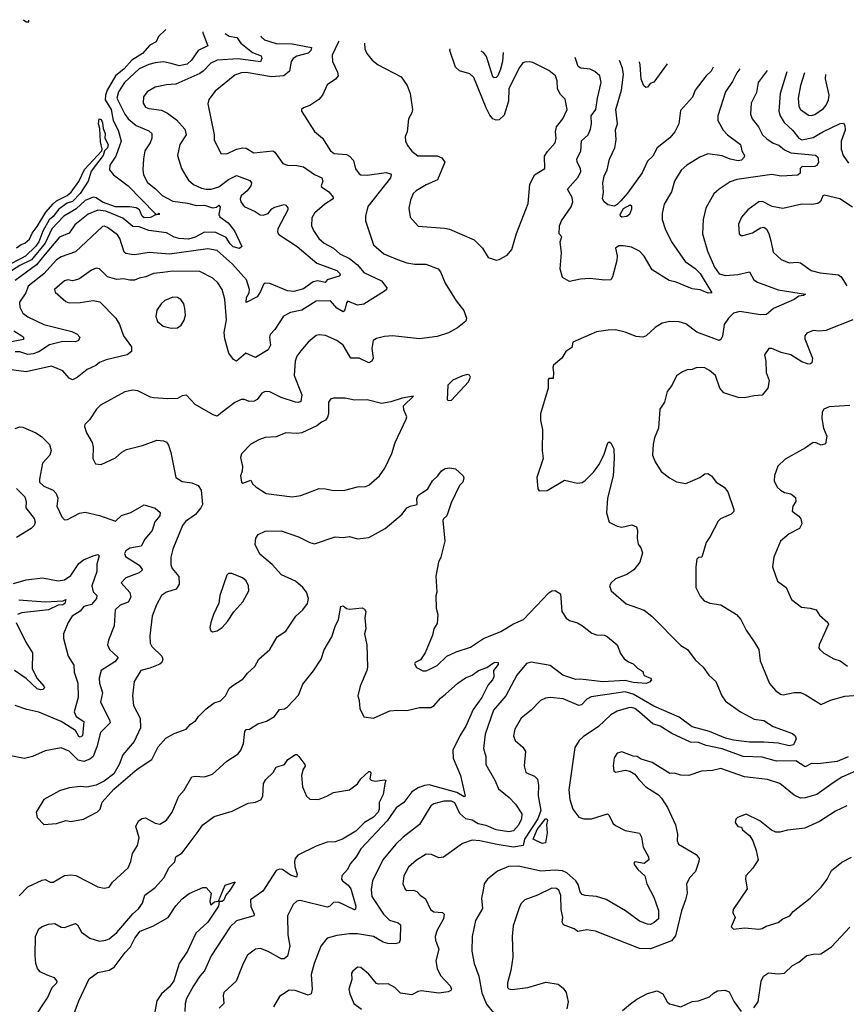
# Model space of a CAD drawing. Extents: x 1245432 to 1420865, y 606325 to 671314.
# Tile 285 of 382: x 1363634 to 1368823, y 657029 to 663208. Entities that reach past the tile are written whole.
import ezdxf

# ---------------------------------------------------------------- set-up
doc = ezdxf.new("R2010")
doc.units = 0

msp = doc.modelspace()

# ---------------------------------------------------------------- linework, layer by layer
at = {"layer": '0CON20XD'}
for points in [[(1363658.7, 663208.2), (1363675, 663194.2), (1363692.5, 663195), (1363692.8, 663205.9)], [(1364551.2, 663147), (1364550, 663145), (1364506.4, 663103.6), (1364490.4, 663069.6), (1364452, 663048), (1364404.7, 662995), (1364339.3, 662955), (1364291, 662899), (1364236.8, 662855), (1364184, 662765), (1364172.6, 662735), (1364171.2, 662705), (1364208.5, 662645), (1364221.6, 662575), (1364251.5, 662515), (1364271.4, 662445), (1364237.6, 662352.4), (1364199.7, 662295), (1364197.1, 662265), (1364223.6, 662235), (1364315.9, 662165.9), (1364485, 661992.5), (1364495, 661986.7), (1364510, 661995), (1364510, 661985), (1364487.1, 661982.9), (1364455, 661966.3), (1364415, 661965.5), (1364402.8, 661975), (1364385.9, 662015), (1364365, 662026.6), (1364324.1, 662034.1), (1364235, 662034.4), (1364155, 662063.8), (1364115, 662090.2), (1364096, 662094), (1364045, 662073), (1363989.7, 662020.3), (1363951.8, 661998.2), (1363911.9, 661975), (1363836.8, 661895), (1363794.5, 661805), (1363708.3, 661701.7), (1363636.3, 661665), (1363506.2, 661585)], [(1364783.5, 663131.1), (1364784.7, 663125), (1364815.7, 663045), (1364754.2, 663015.8), (1364713.1, 662955), (1364685, 662929.5), (1364635, 662919), (1364585, 662933.7), (1364536.9, 662943.1), (1364485, 662936.6), (1364445, 662927.3), (1364385, 662900), (1364293.1, 662815), (1364255.3, 662755), (1364244.6, 662715), (1364294.8, 662614.8), (1364315.7, 662585.7), (1364365.6, 662545), (1364445, 662510.4), (1364463.8, 662493.8), (1364463.8, 662465), (1364452.7, 662435), (1364420.5, 662385), (1364412.1, 662335), (1364407.3, 662265), (1364411.2, 662235), (1364437.3, 662187.3), (1364487.7, 662147.7), (1364528.5, 662105), (1364595, 662068.4), (1364686.9, 662056.9), (1364745, 662042.1), (1364795, 662044.9), (1364845, 662028.2), (1364868.9, 662031.1), (1364885, 662044.3), (1364891.8, 662031.8), (1364885.3, 661985), (1364890.5, 661970.5), (1364943.1, 661933.1), (1364983.5, 661883.5), (1365028, 661785), (1365015, 661772.9), (1364975, 661783.5), (1364955, 661802.5), (1364931.1, 661841.1), (1364865, 661873), (1364795, 661874.3), (1364736.7, 661843.3), (1364695, 661831), (1364635.5, 661835.5), (1364605, 661843.8), (1364555, 661870.3), (1364445, 661886), (1364385, 661908.8), (1364345, 661910.4), (1364282.8, 661962.8), (1364175, 662006.2), (1364125, 662013.2), (1364065, 661988), (1363980.1, 661919.9), (1363945, 661868.9), (1363885, 661842.7), (1363795, 661737.5), (1363739.7, 661670.3), (1363605, 661570.7)], [(1364925, 663121.4), (1364950, 663105), (1364996.4, 663096.4), (1365021.5, 663061.5), (1365095, 663003.2), (1365150.7, 662980.7), (1365153.6, 662965), (1365145.8, 662944.2), (1365005, 662962.1), (1364875, 662953.4), (1364835, 662934.5), (1364787.1, 662885), (1364765, 662870.9), (1364615, 662803.2), (1364555, 662799.1), (1364485, 662784.5), (1364434, 662755), (1364410.6, 662725), (1364410, 662685), (1364425, 662659.4), (1364445, 662650.5), (1364525, 662640), (1364562.2, 662622.2), (1364618.9, 662578.9), (1364671.5, 662521.5), (1364678.5, 662485), (1364639.5, 662425), (1364625.8, 662355), (1364650.6, 662275), (1364679.4, 662225), (1364695, 662200.8), (1364726, 662175), (1364775, 662150.4), (1364805, 662143.9), (1364835.5, 662145.5), (1364885, 662159.6), (1364945, 662206), (1364995, 662230), (1365079.8, 662199.8), (1365088.9, 662185), (1365085.6, 662165), (1365063.3, 662135), (1365025, 662102.9), (1365017.5, 662085), (1365022.2, 662065), (1365042.5, 662035), (1365113.3, 662005), (1365144.6, 661984.6), (1365161.7, 661981.7), (1365195, 661991.8), (1365218.1, 662021.9), (1365235, 662032.7), (1365295, 662047.5), (1365305, 662044), (1365317.8, 662027.8), (1365316.9, 662015), (1365254.6, 661895), (1365252.7, 661875), (1365260.5, 661860.5), (1365376.4, 661785), (1365500.1, 661680.1), (1365625, 661633.8), (1365644.1, 661615), (1365646.2, 661605), (1365639.1, 661599.1), (1365565, 661576.2), (1365550.9, 661559.1), (1365505, 661569.6), (1365476.1, 661563.9), (1365415, 661518.5), (1365355, 661501.5), (1365315, 661507.2), (1365205, 661552.5), (1365175.6, 661554.4), (1365163.8, 661546.2), (1365146.8, 661503.2), (1365125, 661470), (1365055, 661434.2), (1365058, 661465), (1365074.7, 661495), (1365077.5, 661515), (1365058.2, 661575), (1364970.9, 661675), (1364875, 661759.1), (1364815, 661769.6), (1364575, 661736.5), (1364446.6, 661746.6), (1364355, 661732.1), (1364335.5, 661734.5), (1364301.4, 661741.4), (1364289.9, 661749.9), (1364262.4, 661835), (1364248.2, 661858.2), (1364185, 661904.6), (1364165, 661912.1), (1364155, 661909.6), (1363985, 661750.7), (1363895, 661720), (1363865, 661700.3), (1363786.9, 661613.1), (1363688, 661535), (1363672.2, 661495), (1363634.1, 661435), (1363635.4, 661405), (1363655, 661365.6), (1363685, 661343.5), (1363785, 661296.2), (1363962.4, 661252.4), (1363995.8, 661235), (1364011.4, 661215), (1364004.4, 661195.6), (1363985, 661185.7), (1363905, 661188.2), (1363822.1, 661167.9), (1363755.5, 661124.5), (1363719.3, 661110.7), (1363685, 661107.7), (1363635, 661123.3), (1363605.7, 661124.3)], [(1365147.4, 663106.1), (1365150.8, 663100.8), (1365172, 663082), (1365245, 663059.6), (1365345, 663056.1), (1365465.8, 663034.2), (1365461.4, 663015), (1365445, 662997.8), (1365375, 662978.7), (1365351.4, 662965), (1365339.4, 662945), (1365327.1, 662885), (1365293.4, 662856.6), (1365215, 662849.7), (1365055, 662877.6), (1365025, 662873.9), (1364985, 662859.1), (1364860.8, 662759.2), (1364821.7, 662708.3), (1364815, 662680), (1364855.6, 662485), (1364855.7, 662455), (1364897.9, 662367.9), (1364935, 662365.6), (1364995, 662396.4), (1365035, 662404.5), (1365055, 662401.5), (1365105, 662372.1), (1365224.3, 662384.3), (1365236.4, 662376.4), (1365286.7, 662305), (1365315, 662295.7), (1365375, 662292.2), (1365415, 662285.6), (1365485, 662237.3), (1365530.8, 662215), (1365537.1, 662195), (1365526, 662165), (1365528.8, 662158.8), (1365575, 662127.2), (1365601.9, 662095), (1365602.9, 662085), (1365549.5, 662050.5), (1365485.4, 661995), (1365468.8, 661965), (1365466.7, 661915), (1365478.5, 661885), (1365511.8, 661835), (1365545.7, 661805), (1365604.6, 661774.6), (1365645, 661739.4), (1365705, 661710.4), (1365755, 661670.5), (1365795, 661621.1), (1365905, 661570), (1365938.9, 661525), (1365936.7, 661515), (1365923.6, 661505), (1365795, 661423.7), (1365755, 661416.3), (1365695, 661441.4), (1365685, 661432), (1365675, 661386.7), (1365665, 661375.7), (1365625, 661397.9), (1365584.6, 661444.6), (1365495, 661441.3), (1365405, 661386.2), (1365335, 661370), (1365291.3, 661348.7), (1365235, 661263.8), (1365207.3, 661232.7), (1365202.5, 661215), (1365208.5, 661165), (1365193.5, 661136.5), (1365115, 661089.1), (1365054, 661115), (1364995, 661066.2), (1364977.5, 661075), (1364947.1, 661115), (1364922.7, 661205), (1364918.5, 661245), (1364931.8, 661325), (1364922.5, 661455), (1364905.6, 661515), (1364877.4, 661557.4), (1364846, 661586), (1364765, 661628.2), (1364595, 661630), (1364532.4, 661622.4), (1364473.8, 661615), (1364425.8, 661594.2), (1364385, 661587.1), (1364355, 661574.6), (1364325, 661572.9), (1364285, 661581.9), (1364245, 661577.5), (1364185, 661594.2), (1364135, 661643.8), (1364115, 661648.8), (1364084.5, 661635.5), (1364005, 661579.2), (1363965, 661568.8), (1363935.7, 661575.7), (1363915, 661569.4), (1363852, 661515), (1363857.9, 661497.9), (1363925, 661440), (1363945, 661431.8), (1364015, 661432.5), (1364095, 661445.6), (1364138, 661438), (1364238.9, 661335), (1364260.6, 661295), (1364285, 661224.2), (1364335.5, 661155), (1364335.7, 661125), (1364310, 661105), (1364177, 661073), (1364135, 661056.7), (1364111.3, 661038.7), (1364057, 661013), (1363995, 660962.9), (1363965, 660948.5), (1363945, 660958.9), (1363905, 661005.5), (1363835, 661033.1), (1363675, 660997.8), (1363535, 661018.2)], [(1365637.7, 663072.5), (1365632.5, 663065), (1365596.4, 662985), (1365597.8, 662945), (1365629.7, 662879.7), (1365632.9, 662855), (1365615.8, 662835), (1365565, 662800), (1365534.2, 662735), (1365512.6, 662707.4), (1365455, 662670), (1365416.7, 662655), (1365402.5, 662645), (1365402.5, 662635), (1365485.7, 662505.7), (1365534.3, 662464.3), (1365585.8, 662385), (1365609.3, 662369.3), (1365685, 662361.5), (1365705, 662351.9), (1365729.2, 662325), (1365743.2, 662273.2), (1365765, 662240), (1365775, 662234.4), (1365815, 662232.5), (1365935, 662248.8), (1365961.7, 662241.7), (1365967.1, 662235), (1365962.5, 662215), (1365890, 662125), (1365820, 662035), (1365804.4, 661975.6), (1365805.6, 661945), (1365854.3, 661795), (1365919.8, 661739.8), (1366005, 661702.7), (1366065, 661682.2), (1366115, 661673.1), (1366184.2, 661674.2), (1366261.2, 661645), (1366275.5, 661625.5), (1366304.5, 661554.5), (1366373.3, 661443.3), (1366422.4, 661382.4), (1366438.8, 661335), (1366433.9, 661316.1), (1366382, 661275), (1366326.4, 661243.6), (1366255, 661220), (1366145, 661205.6), (1365975, 661223.3), (1365925, 661220.2), (1365875, 661208.1), (1365853.8, 661195), (1365844.7, 661145), (1365852.5, 661085), (1365843.8, 661065), (1365825, 661055.8), (1365765, 661084.5), (1365713.9, 661083.9), (1365665, 661165.6), (1365626, 661195), (1365555, 661226.7), (1365515, 661231.1), (1365495, 661225.6), (1365445.8, 661185), (1365399.5, 661130.5), (1365375, 661096), (1365364.5, 661065), (1365356.7, 660975), (1365405.5, 660855), (1365398.3, 660811.7), (1365385, 660805.7), (1365365, 660807.8), (1365275, 660837.2), (1365205, 660872.7), (1365175, 660874.4), (1365155, 660864.3), (1365125, 660825.7), (1365106, 660814), (1365075, 660811.9), (1365045, 660824), (1365025, 660824.2), (1364985, 660806.4), (1364905.5, 660745), (1364875, 660721.1), (1364848.5, 660728.5), (1364735, 660793.3), (1364681.7, 660851.7), (1364655, 660847.5), (1364625, 660830), (1364565, 660828), (1364474.1, 660835.9), (1364455, 660839.2), (1364375, 660878.6), (1364345, 660882.9), (1364295, 660872.9), (1364140.7, 660789.3), (1364116, 660765), (1364073, 660697), (1364042.9, 660667.1), (1364040.8, 660655), (1364054.3, 660615), (1364088.9, 660555), (1364095.6, 660525), (1364094.4, 660454.4), (1364110.8, 660420.8), (1364145, 660417.5), (1364235, 660458.6), (1364276, 660495), (1364305, 660510.6), (1364405, 660535.7), (1364495, 660570), (1364536.1, 660566.1), (1364555, 660557.5), (1364567.7, 660537.7), (1364582.1, 660492.1), (1364614, 660335), (1364655, 660310.6), (1364715, 660301.1), (1364755.4, 660285.4), (1364774.5, 660255), (1364781.1, 660165), (1364771.8, 660145), (1364737, 660103), (1364675, 660058.2), (1364656.7, 660035), (1364595.7, 659885), (1364583.1, 659835), (1364582.7, 659787.3), (1364591.9, 659765), (1364632.5, 659715), (1364635.6, 659665), (1364616.2, 659633.8), (1364556.2, 659615), (1364525.4, 659594.6), (1364493.7, 659536.3), (1364465.6, 659464.4), (1364451.2, 659341.2), (1364454.3, 659295), (1364464.4, 659275), (1364526.7, 659215), (1364533.1, 659195), (1364527.1, 659175), (1364515, 659162.9), (1364451, 659139), (1364395, 659124.2), (1364353.1, 659055), (1364342.2, 658965), (1364348.1, 658905), (1364390.6, 658825), (1364391.9, 658765), (1364352.1, 658677.9), (1364281.2, 658595), (1364259.2, 658535), (1364225, 658476.2), (1364165, 658430), (1364115, 658404.2), (1364055, 658391.4), (1364015, 658395.5), (1363945, 658387.1), (1363885, 658370), (1363786.2, 658315), (1363738.8, 658235), (1363745, 658202.5), (1363785, 658156.7), (1363865.9, 658164.1), (1363925, 658182.5), (1363955, 658177.5), (1364035, 658190.8), (1364122, 658238), (1364138.8, 658255), (1364152.7, 658297.3), (1364225, 658380), (1364371.2, 658505), (1364464.4, 658565.6), (1364504.5, 658645.5), (1364551.4, 658698.6), (1364605, 658728.6), (1364680, 658755), (1364704.3, 658785.7), (1364739.7, 658810.3), (1364756, 658835), (1364805.5, 658884.5), (1364855, 658921.2), (1364895, 658933.3), (1364925.8, 658964.2), (1364949.5, 659010.5), (1364965, 659026.7), (1365037.6, 659072.4), (1365065, 659107.5), (1365110.6, 659149.4), (1365134.5, 659195.5), (1365205, 659256.2), (1365250, 659335), (1365305, 659370), (1365368.8, 659465), (1365411.2, 659505), (1365442, 659545), (1365448.1, 659575), (1365435.6, 659615), (1365411.9, 659645), (1365365, 659684.5), (1365277.3, 659725), (1365218.4, 659788.4), (1365142.5, 659855), (1365112, 659915), (1365116.2, 659955), (1365131.7, 659978.3), (1365175, 659998.1), (1365275, 660001.5), (1365385, 659963.1), (1365455, 659926.9), (1365485, 659918.6), (1365615, 659962), (1365665, 659958.8), (1365705, 659966), (1365755, 659950.8), (1365825, 659959.2), (1365927.5, 660015), (1366034.4, 660105.6), (1366065.5, 660144.5), (1366085, 660156), (1366130, 660165), (1366127.5, 660205), (1366137.5, 660225), (1366195.7, 660264.3), (1366226.7, 660315), (1366260, 660345), (1366282.3, 660377.7), (1366305, 660392.5), (1366334.1, 660395.9), (1366369.5, 660389.5), (1366417.5, 660345), (1366423, 660333), (1366416.7, 660305), (1366395.8, 660284.2), (1366343.2, 660176.8), (1366315.6, 660094.4), (1366294.1, 660075.9), (1366290, 660065), (1366302.9, 659935), (1366278, 659835), (1366264, 659805), (1366246.7, 659716.7), (1366253.3, 659615), (1366247, 659593), (1366248.8, 659515), (1366258.8, 659475), (1366255, 659420), (1366233.8, 659385), (1366226.2, 659345), (1366178.8, 659235), (1366149.3, 659190.7), (1366117.5, 659175), (1366113.3, 659165), (1366125, 659142.5), (1366165, 659121.2), (1366185, 659122), (1366212.5, 659135)], [(1365799.6, 663061.4), (1365801.9, 663025), (1365814.3, 662995), (1365847.5, 662955), (1365885, 662924.4), (1366028.7, 662848.7), (1366065.7, 662795.7), (1366086, 662745), (1366099.2, 662645), (1366095.8, 662624.2), (1366074, 662585), (1366066, 662505), (1366053.8, 662475), (1366056, 662445), (1366068.8, 662418.8), (1366095, 662384), (1366133.8, 662353.8), (1366255, 662353.3), (1366285, 662340.8), (1366304, 662315), (1366257.7, 662202.3), (1366185, 662171.5), (1366123.3, 662135), (1366105, 662117.5), (1366087.5, 662075), (1366076.7, 662025), (1366085, 661970), (1366135, 661912), (1366300.6, 661899.4), (1366332.8, 661892.8), (1366486.2, 661826.2), (1366540, 661775), (1366575, 661716.7), (1366625, 661700), (1366645, 661702.5), (1366695, 661730), (1366723.9, 661766.1), (1366752.6, 661867.4), (1366826.2, 662053.8), (1366835.6, 662174.4), (1366865.8, 662235), (1366930, 662275), (1366929.2, 662350.8), (1366948.1, 662381.9), (1366995.5, 662435), (1367002.5, 662465), (1366997.9, 662505), (1367003.8, 662535), (1367044.4, 662585), (1367070, 662645), (1367059.1, 662709.1), (1367029.3, 662739.3), (1367010.5, 662775), (1367008.2, 662825), (1366998.2, 662855), (1366955, 662889.5), (1366855, 662938.6), (1366834.2, 662944.2), (1366805, 662942.5), (1366793.5, 662936.5), (1366772.4, 662907.6), (1366728.2, 662821.8), (1366704.3, 662775), (1366703.3, 662696.7), (1366675, 662609.4), (1366645, 662579.1), (1366625, 662577.3), (1366605, 662586.4), (1366585, 662609.5), (1366561.7, 662655), (1366484.5, 662845), (1366459.3, 662869.3), (1366395, 662887.5), (1366370.3, 662910.3), (1366334.7, 663014.7), (1366336.2, 663024.6)], [(1366669, 663001.8), (1366665.7, 662945), (1366653, 662897), (1366635, 662856.9), (1366625, 662844.4), (1366612.4, 662842.4), (1366605, 662850), (1366565, 662976.9), (1366545, 663001.5), (1366531.6, 663011.2)], [(1368154.7, 662900.3), (1368135, 662875.7), (1368108.7, 662821.3), (1368065.4, 662755), (1368016.2, 662605), (1368016.9, 662575), (1368050.5, 662515), (1368078.2, 662485), (1368158.1, 662425), (1368168, 662385), (1368184.3, 662355), (1368182.9, 662345), (1368165, 662326.5), (1368145, 662322.6), (1368095, 662333), (1368045, 662354.4), (1367955, 662365.9), (1367902.9, 662345), (1367822.9, 662295), (1367786.7, 662263.3), (1367745.6, 662195), (1367725, 662128.8), (1367680.5, 662050.5), (1367668, 661992), (1367667.5, 661955), (1367686.5, 661895), (1367725, 661814.3), (1367811.1, 661691.1), (1367875, 661646.5), (1367905, 661615.6), (1367980, 661495), (1367957.1, 661492.9), (1367905, 661512.9), (1367855, 661518.9), (1367755, 661561.5), (1367712.3, 661572.3), (1367605, 661637.5), (1367555, 661723.5), (1367525, 661756.2), (1367475, 661780.8), (1367425, 661790), (1367395, 661789.2), (1367374.2, 661775), (1367385.7, 661725.7), (1367383.4, 661696.6), (1367355.7, 661594.3), (1367345, 661576.7), (1367307.3, 661572.7), (1367214, 661584), (1367155, 661580.6), (1367085, 661566.2), (1367041.2, 661591.2), (1367027.1, 661645), (1367034.4, 661745), (1367027.5, 661815), (1367036.7, 661845), (1367020, 661865), (1367023.8, 661913.8), (1367036, 661945), (1367096.4, 662033.6), (1367107.5, 662065), (1367101.5, 662091.5), (1367073.1, 662145), (1367139.1, 662220.9), (1367157.5, 662255), (1367155.6, 662275), (1367133.3, 662315), (1367132.7, 662335), (1367156, 662384), (1367161.8, 662448.2), (1367202.5, 662485), (1367218.5, 662521.5), (1367223.9, 662555), (1367220.8, 662605), (1367251.1, 662645), (1367260.7, 662715), (1367285.4, 662814.6), (1367275.4, 662855), (1367245, 662883.8), (1367215, 662897.7), (1367156.7, 662905), (1367140, 662915), (1367121.5, 662970.7)], [(1367987.5, 662911.3), (1367975.5, 662885), (1367944.2, 662855.8), (1367873.7, 662766.3), (1367857.6, 662722.4), (1367781.4, 662638.6), (1367772.8, 662555), (1367746.1, 662503.9), (1367715, 662466.7), (1367636.6, 662403.4), (1367609.1, 662350.9), (1367575, 662320.6), (1367542.5, 662247.5), (1367450.1, 662119.9), (1367408.1, 662071.9), (1367385, 662048.5), (1367365, 662038.4), (1367326, 662046), (1367302.5, 662065), (1367292.9, 662085), (1367298.5, 662125), (1367294.6, 662185.4), (1367304.1, 662225.9), (1367321.2, 662265), (1367337.7, 662332.3), (1367370.6, 662405), (1367379.4, 662455), (1367373.5, 662516.5), (1367385.9, 662555), (1367377.2, 662645), (1367412.1, 662765), (1367425.4, 662865), (1367418.9, 662905), (1367399, 662951.7)], [(1367699.5, 662931.1), (1367615, 662816), (1367592.7, 662807.3), (1367575.3, 662784.7), (1367565, 662782.5), (1367553.2, 662793.2), (1367535.5, 662835.5), (1367529.4, 662925), (1367524.7, 662943.1)], [(1368326.2, 662889.1), (1368270.4, 662815), (1368258.8, 662751.2), (1368226.5, 662685), (1368221.2, 662615), (1368231.5, 662585), (1368272.3, 662535), (1368297.3, 662485), (1368325, 662459.7), (1368365, 662432.6), (1368400.6, 662420.6), (1368435, 662390.9), (1368475, 662372.7), (1368628.8, 662358.8), (1368644, 662345), (1368649.2, 662315), (1368641.2, 662295), (1368625, 662287.8), (1368543.8, 662285), (1368534.3, 662275), (1368533.1, 662245), (1368518, 662232), (1368413.3, 662226.7), (1368355, 662237.4), (1368135, 662205.5), (1368095, 662190), (1368024.6, 662145.4), (1367990.8, 662115), (1367940.8, 662025), (1367924.4, 661955), (1367921.5, 661865), (1367951.1, 661755), (1367995, 661654.4), (1368025, 661613.6), (1368065, 661603.1), (1368141.7, 661608.3), (1368215, 661625.6), (1368243.2, 661575), (1368265, 661561.8), (1368396.2, 661513.8), (1368566.7, 661485), (1368555, 661476.7), (1368525, 661473.1), (1368495, 661452.5), (1368366, 661395), (1368322.5, 661357.5), (1368285, 661355.5), (1368155, 661376.5), (1368115, 661365.8), (1368082.9, 661335), (1368056.4, 661295), (1368046.8, 661223.2), (1368035, 661200.8), (1368025, 661195.7), (1367885, 661246.5), (1367815, 661300.6), (1367775, 661311.4), (1367715.8, 661314.2), (1367667, 661303), (1367624.4, 661275.6), (1367566.6, 661223.4), (1367545, 661215.7), (1367505, 661220), (1367435, 661247.5), (1367375, 661261.2), (1367329.3, 661260.7), (1367255, 661248.8), (1367107.5, 661185), (1367099.3, 661150.7), (1367063.6, 661126.4), (1367037.5, 661085), (1366985, 661040), (1366980, 661025), (1366984.2, 660994.2), (1366983.3, 660956.7), (1366955, 660956.7), (1366950.7, 660949.3), (1366951.2, 660895), (1366904, 660735), (1366904, 660695), (1366916.7, 660635), (1366913.3, 660505), (1366920, 660455), (1366881.2, 660335), (1366887.5, 660265), (1366895, 660252.5), (1366945, 660253.8), (1367055, 660318.8), (1367135, 660300), (1367165, 660304), (1367185, 660316), (1367238.6, 660371.4), (1367269.4, 660415), (1367300.6, 660475), (1367326.4, 660553.6), (1367335, 660560), (1367345, 660552.5), (1367363.8, 660515), (1367366.8, 660456.8), (1367359.6, 660345), (1367324.5, 660205), (1367317.3, 660112.7), (1367334.4, 660054.4), (1367385, 660029.2), (1367415, 660024.4), (1367477.5, 660037.5), (1367506.4, 660026.4), (1367513, 660003), (1367510, 659955), (1367517, 659917), (1367533.6, 659893.6), (1367543.3, 659863.3), (1367526.2, 659805), (1367490, 659755), (1367445, 659727.5), (1367375, 659700), (1367347.5, 659675), (1367336.7, 659655), (1367346.2, 659625), (1367441.7, 659541.7), (1367555, 659502), (1367602, 659465), (1367785, 659280), (1367825.4, 659255.4), (1367875, 659191.2), (1367925.5, 659145.5), (1367960.8, 659095), (1368005, 659056), (1368041.8, 658965), (1368065, 658931.1), (1368159.5, 658865), (1368245, 658819.3), (1368305, 658810), (1368363.7, 658773.6), (1368485, 658728.5), (1368502.5, 658715), (1368508, 658695), (1368491.3, 658658.7), (1368465, 658651.8), (1368395, 658667.3), (1368304.6, 658674.6), (1368216.3, 658673.6), (1368115, 658687.7), (1368065, 658700.5), (1367965, 658741), (1367855, 658770.3), (1367775, 658831.2), (1367615, 658899.3), (1367485, 658975.9), (1367435, 658990.2), (1367377.6, 658982.4), (1367221.5, 658958.5), (1367195, 658944.3), (1367160.4, 658909.6), (1367145, 658904.5), (1367045, 658945.6), (1366965, 658954.2), (1366935, 658950.8), (1366904.5, 658935.5), (1366845.5, 658874.5), (1366782.2, 658825), (1366742.2, 658755), (1366733.4, 658713.4), (1366744.5, 658684.5), (1366792.6, 658642.6), (1366810, 658615), (1366800.6, 658525), (1366810.8, 658485), (1366865, 658460), (1366885, 658442.5), (1366891.4, 658405), (1366888.5, 658338.5), (1366906.7, 658245), (1366886.3, 658193.7), (1366803.9, 658065), (1366794.7, 658025.3), (1366735, 658014.6), (1366631.2, 658031.2), (1366522.5, 658055), (1366475, 658058.4), (1366415, 658037.5), (1366295, 657952.9), (1366265, 657949.2), (1366219.7, 657969.7), (1366185, 657971.9), (1366125, 657934.4), (1366075, 657889.4), (1366046.7, 657835), (1366040, 657785), (1366055, 657751.2), (1366065, 657744.3), (1366105.6, 657745.6), (1366128.3, 657738.3), (1366147.5, 657715), (1366181.4, 657691.4), (1366213.6, 657623.6), (1366235, 657610), (1366287.5, 657605), (1366298, 657595), (1366294.4, 657565), (1366254.4, 657495), (1366243.1, 657455), (1366245, 657432.5), (1366265.7, 657375), (1366247.3, 657302.7), (1366255.6, 657255), (1366275, 657209.2), (1366335.7, 657145), (1366345.8, 657125), (1366341.2, 657115), (1366325, 657106.9), (1366265, 657098.8), (1366155, 657113.3), (1366135, 657110), (1366095, 657089.4), (1366025, 657100), (1365988.8, 657135), (1365947.6, 657157.6), (1365885.8, 657155.8), (1365875, 657160.8), (1365825, 657218.8), (1365775, 657260), (1365755, 657263.3), (1365723.3, 657235), (1365716.7, 657225), (1365718.8, 657185), (1365701.2, 657125), (1365706.2, 657095), (1365731.2, 657035), (1365779.5, 656999.5)], [(1368450.4, 662880.9), (1368407.5, 662745), (1368400.4, 662635), (1368407.7, 662605), (1368433.2, 662563.2), (1368485, 662515.5), (1368525, 662464.4), (1368545, 662453.8), (1368615, 662469.3), (1368675, 662504.8), (1368785, 662556.2), (1368805, 662558.9), (1368813.5, 662543.5), (1368815.7, 662514.3), (1368791.5, 662445), (1368791.2, 662395), (1368802.5, 662355), (1368837.8, 662307.8)], [(1368560.7, 662873.7), (1368534.7, 662795), (1368520, 662715), (1368525, 662662.5), (1368536.7, 662645), (1368585, 662609.6), (1368605, 662607.5), (1368625, 662613.9), (1368680, 662650), (1368697.6, 662672.4), (1368710.4, 662705), (1368715.5, 662735), (1368693.2, 662836.8), (1368694.3, 662864.9)], [(1363615, 661777.5), (1363643, 661797), (1363666.7, 661805), (1363695, 661830), (1363711.8, 661868.2), (1363745, 661909.4), (1363799.2, 662000.8), (1363845, 662052.9), (1363865, 662072), (1363932.9, 662105), (1363956.5, 662125), (1364005, 662192.5), (1364041.3, 662268.7), (1364149.2, 662385), (1364153.1, 662395), (1364141.2, 662441.2), (1364137.9, 662525), (1364128.8, 662555), (1364133, 662587), (1364145, 662582.5), (1364155, 662560), (1364159.1, 662525), (1364170.6, 662495), (1364169.6, 662465), (1364188.8, 662425), (1364185.7, 662405), (1364166.7, 662385), (1364159.1, 662355), (1364082.9, 662257.1), (1364065, 662194.2), (1364015, 662118.3), (1363965, 662068), (1363933.3, 662056.7), (1363880.8, 662019.2), (1363845, 661973.9), (1363818.6, 661951.4), (1363779.2, 661880.8), (1363755.1, 661815), (1363734, 661785), (1363671.2, 661725), (1363445, 661607.2)], [(1368861.7, 662031.7), (1368783.6, 662083.6), (1368685, 662107.1), (1368675, 662103.3), (1368662.1, 662067.9), (1368645.3, 662054.7), (1368607.8, 662047.8), (1368545, 662050.4), (1368425, 662024.3), (1368357.5, 662035), (1368297.9, 662067.9), (1368275, 662065.6), (1368204.2, 662015), (1368165, 661968), (1368146.7, 661925), (1368150.8, 661865), (1368163.3, 661853.3), (1368175, 661853.1), (1368235, 661870.8), (1368285, 661902.5), (1368305, 661906.2), (1368323, 661893), (1368337.3, 661867.3), (1368348.9, 661821.1), (1368365, 661748.8), (1368413.4, 661703.4), (1368465, 661682.2), (1368515, 661686.9), (1368535, 661682.9), (1368603.3, 661635), (1368659.3, 661619.3), (1368775, 661607.5), (1368791.4, 661595), (1368827.3, 661537.3)], [(1367415, 661970), (1367406.2, 661975), (1367404.3, 661985), (1367425, 662022.5), (1367466.2, 662046.2), (1367475, 662040), (1367475, 662020), (1367463.3, 661985), (1367445, 661972.5), (1367415, 661970)], [(1364585, 661272), (1364625, 661273.8), (1364648.8, 661291.2), (1364666.9, 661323.1), (1364674.2, 661355), (1364671.4, 661395), (1364664.2, 661425), (1364645, 661452), (1364625, 661464.3), (1364595, 661466.9), (1364546.2, 661445), (1364522, 661425), (1364496, 661385), (1364488, 661345), (1364498.8, 661315), (1364535, 661286), (1364585, 661272)], [(1368865, 661324.6), (1368695, 661257.5), (1368655, 661254), (1368615, 661258.8), (1368575, 661240), (1368563.8, 661225), (1368562, 661205), (1368611.9, 661085), (1368605.8, 661054.2), (1368595, 661047.5), (1368579.6, 661049.6), (1368545, 661061.2), (1368475, 661104.7), (1368415, 661118.9), (1368355, 661145.7), (1368336, 661144), (1368310, 661105), (1368318.8, 661065), (1368320, 660995), (1368340, 660945), (1368331.2, 660895), (1368295, 660852.2), (1368245, 660848.6), (1368185, 660834.3), (1368145, 660837.1), (1368055, 660866), (1368030, 660895), (1368002.9, 660975), (1367965, 661007.5), (1367935, 661024.2), (1367885.9, 661025.9), (1367855, 661012.5), (1367825, 661011.2), (1367795, 660998.8), (1367757.7, 660972.3), (1367728.3, 660911.7), (1367698, 660875), (1367681.7, 660808.3), (1367651.9, 660765), (1367644.4, 660645.6), (1367618.9, 660585), (1367610.6, 660545), (1367606.2, 660475), (1367623.8, 660433.8), (1367661.9, 660371.9), (1367712.4, 660332.4), (1367758.3, 660308.3), (1367815, 660298), (1367904, 660336), (1367935, 660358.8), (1367955, 660361.2), (1367976.7, 660345), (1368006, 660306), (1368057.5, 660275), (1368080, 660245), (1368118, 660135), (1368117.3, 660122.7), (1368100, 660105), (1368034.3, 660075.7), (1368018.3, 660061.7), (1367969.4, 659965), (1367943.2, 659926.8), (1367916.2, 659835), (1367895, 659833.3), (1367885, 659822.5), (1367877.8, 659775), (1367878.6, 659645), (1367905, 659590), (1367931.7, 659561.7), (1367965.8, 659545.8), (1368035, 659536.2), (1368133.8, 659475), (1368160.5, 659445), (1368195, 659376.2), (1368244.2, 659305), (1368274, 659255), (1368282.5, 659185), (1368342.1, 659042.1), (1368377.9, 658997.9), (1368410, 658975), (1368427.9, 658972.1), (1368495, 658986.5), (1368535, 658986.5), (1368565, 658974.4), (1368665, 658911.5), (1368725, 658937.5), (1368815, 658962.9), (1368925, 658971.4)], [(1363597.1, 661255), (1363648.5, 661225), (1363658.2, 661215), (1363658.3, 661201.7), (1363516.4, 661173.6)], [(1366325, 660817.5), (1366345, 660820), (1366451.2, 660935), (1366463.3, 660965), (1366458.3, 660978.3), (1366445, 660981.2), (1366415, 660974.2), (1366354.3, 660945.7), (1366322.5, 660915), (1366317.5, 660825), (1366325, 660817.5)], [(1365345, 660214.2), (1365398.3, 660221.7), (1365515, 660265.6), (1365555, 660264.4), (1365605, 660252.9), (1365675, 660255.7), (1365755, 660277.1), (1365805, 660279.4), (1365825, 660287.1), (1365892, 660345), (1365925.5, 660394.5), (1365970.8, 660485), (1365992, 660555), (1366059.5, 660700.5), (1366063.8, 660715), (1366045, 660760), (1366044, 660785), (1366106.1, 660846.1), (1366035, 660832.2), (1365965, 660810), (1365905, 660800.5), (1365815, 660821.9), (1365735, 660820.6), (1365677.7, 660832.3), (1365605, 660833.8), (1365585, 660826.7), (1365572.7, 660807.3), (1365571.8, 660735), (1365565.8, 660714.2), (1365554.2, 660695.8), (1365528.4, 660681.6), (1365499.7, 660660.3), (1365405, 660615.5), (1365375, 660611.1), (1365305, 660615.6), (1365245, 660591.5), (1365175, 660585.6), (1365135, 660572.5), (1365085.7, 660544.3), (1365025.7, 660484.3), (1365020.3, 660460.3), (1365032.9, 660405), (1365030.8, 660375), (1365020.6, 660345), (1365026.2, 660305), (1365035, 660300), (1365085, 660318.8), (1365096.2, 660295), (1365115.7, 660275.7), (1365182.5, 660235), (1365345, 660214.2)], [(1368845, 660788), (1368715, 660778.8), (1368682, 660765), (1368670.8, 660745), (1368669.4, 660705), (1368680.5, 660645), (1368701.4, 660595), (1368692.5, 660547.5), (1368665, 660538), (1368635, 660553.3), (1368614.2, 660555.8), (1368567.6, 660522.4), (1368438.9, 660451.1), (1368394.3, 660405.7), (1368373, 660347), (1368370, 660315), (1368390, 660275), (1368410, 660255), (1368435, 660241.1), (1368475, 660233.1), (1368505, 660208.8), (1368506.2, 660183.8), (1368487.5, 660155), (1368482.5, 660125), (1368525, 660093.3), (1368538, 660075), (1368543.8, 660045), (1368528.8, 660015), (1368465, 659982), (1368410, 659935), (1368368.8, 659835), (1368360, 659775), (1368390.8, 659685), (1368445.5, 659645.5), (1368478.8, 659568.8), (1368541.2, 659521.2), (1368595.9, 659515.9), (1368634.1, 659504.1), (1368655, 659471.2), (1368706.7, 659425), (1368711.2, 659415), (1368652.2, 659285), (1368650.6, 659265), (1368656.9, 659255), (1368681.9, 659231.9), (1368745, 659197.8), (1368785.5, 659185.5), (1368830.9, 659150.9)], [(1363605, 660643.4), (1363635, 660652.2), (1363655, 660650.7), (1363736.2, 660616.2), (1363771.8, 660591.8), (1363822, 660542), (1363832.7, 660505), (1363822.9, 660475), (1363777.9, 660425), (1363758.2, 660325), (1363759.6, 660305), (1363785, 660280.9), (1363845, 660255.4), (1363863.8, 660235), (1363872.9, 660205), (1363868.1, 660155), (1363898.9, 660088.9), (1363915, 660070), (1363935, 660072.5), (1364009.5, 660110.5), (1364045, 660118), (1364135, 660097.1), (1364235, 660061.9), (1364273.8, 660096.2), (1364331.2, 660115), (1364415, 660164.2), (1364485, 660141.9), (1364516.6, 660116.6), (1364514.3, 660095), (1364482.9, 660057.1), (1364465, 660002.9), (1364420.9, 659949.1), (1364396.5, 659905), (1364325, 659891.2), (1364300, 659875), (1364291.3, 659858.7), (1364299.2, 659839.2), (1364384.7, 659784.7), (1364404.3, 659755), (1364383.7, 659736.4), (1364300.6, 659705), (1364271.4, 659675), (1364325, 659614.3), (1364331.8, 659585), (1364315, 659553.3), (1364265.8, 659535), (1364233.1, 659505), (1364227.7, 659405), (1364191.9, 659315), (1364186.4, 659285), (1364197.5, 659255), (1364252.9, 659205), (1364232.2, 659177.8), (1364145.8, 659125), (1364132.5, 659075), (1364135.5, 659045), (1364154.6, 658985), (1364142.2, 658925), (1364197.1, 658815), (1364201.5, 658795), (1364141.8, 658735), (1364119.5, 658645), (1364094.8, 658585.2), (1364075, 658567.6), (1364036.8, 658553.2), (1364002.3, 658562.3), (1363945, 658617.8), (1363895, 658638.5), (1363795, 658620), (1363715, 658584.4), (1363665, 658571.9), (1363545.6, 658595.6)], [(1363615.3, 660265.3), (1363667.5, 660215), (1363674.5, 660185), (1363673.6, 660145), (1363725, 660077.1), (1363731.2, 660055), (1363726.2, 660035), (1363706.9, 660015), (1363615, 659957.8)], [(1363595, 659669.2), (1363675, 659692.9), (1363776.7, 659706.7), (1363875, 659685.8), (1363915, 659693.5), (1363955, 659719.4), (1364005, 659795.5), (1364035, 659818.5), (1364095, 659844), (1364125, 659852.5), (1364133, 659843), (1364118.7, 659791.3), (1364118.1, 659745), (1364087.8, 659655), (1364095, 659617.5), (1364118.9, 659595), (1364116.4, 659575), (1364085, 659537.7), (1364036, 659525), (1364015, 659497.1), (1363964.3, 659465.7), (1363938.8, 659425), (1363908.6, 659355), (1363909.4, 659325), (1363938.6, 659215), (1363975, 659156.7), (1363976.1, 659113.9), (1363999.3, 659045), (1364001.2, 658955), (1363975.3, 658865), (1363989.2, 658835), (1364037.1, 658805), (1364028.8, 658715), (1364015, 658705.3), (1364005, 658710.8), (1363985, 658747.1), (1363895, 658804.6), (1363755, 658862.5), (1363678.9, 658878.9), (1363605, 658903.8)], [(1364845, 659367.5), (1364875, 659373.8), (1364905, 659393.8), (1364937.9, 659432.1), (1364977.7, 659492.3), (1365034.3, 659555.7), (1365072, 659625), (1365071.2, 659655), (1365055, 659686.7), (1365032.5, 659705), (1364965, 659733.3), (1364945, 659733.3), (1364935, 659722.5), (1364891.2, 659595), (1364883.9, 659546.1), (1364850, 659475), (1364834, 659425), (1364828.8, 659395), (1364832.5, 659375), (1364845, 659367.5)], [(1366212.5, 659135), (1366255, 659156.2), (1366315, 659214), (1366375, 659242), (1366465, 659270), (1366546, 659325), (1366655, 659368.8), (1366735, 659417.7), (1366796.8, 659443.2), (1366955, 659612), (1366975, 659623.8), (1366995, 659626.7), (1367028.8, 659605), (1367036.7, 659495), (1367065, 659452.5), (1367085, 659438.1), (1367135, 659423.1), (1367166.2, 659405), (1367225, 659357.8), (1367255, 659348.9), (1367305, 659346), (1367325, 659336), (1367385.7, 659285), (1367405, 659230), (1367428.3, 659198.3), (1367455, 659177.5), (1367486.1, 659166.1), (1367515, 659136.7), (1367537.5, 659125), (1367547.5, 659115), (1367547.5, 659105), (1367555, 659092.5), (1367595, 659076.7), (1367600, 659065), (1367588.8, 659051.2), (1367566.6, 659043.4), (1367485, 659049.1), (1367435, 659060.4), (1367295, 659053.9), (1367155, 659070.4), (1367125, 659066.7), (1367044.4, 659094.4), (1366965, 659156), (1366845, 659176.2), (1366815, 659167.8), (1366754.4, 659095), (1366686.4, 658965), (1366608.2, 658875), (1366557.1, 658725), (1366546.5, 658635), (1366560.5, 658585), (1366560.6, 658535), (1366616, 658436), (1366640.9, 658380.9), (1366707.6, 658327.6), (1366746.6, 658285), (1366786.1, 658225), (1366785, 658194), (1366765, 658154.3), (1366735, 658117.1), (1366705, 658111.1), (1366625.7, 658125), (1366562.5, 658152.5), (1366511.5, 658161.5), (1366475, 658185.8), (1366435, 658192.4), (1366396.8, 658226.8), (1366365, 658292.8), (1366345, 658303.8), (1366295.9, 658304.1), (1366235, 658287.9), (1366215.3, 658274.7), (1366143.3, 658156.7), (1366041.3, 658078.7), (1365995, 658034.4), (1365913.1, 657936.9), (1365850, 657805), (1365840.9, 657749.1), (1365843.8, 657705), (1365918.2, 657595), (1365955, 657556.8), (1366010.2, 657540.2), (1366025, 657528.8), (1366022.2, 657435), (1366016.2, 657415), (1365991.9, 657408.1), (1365945, 657410.5), (1365915, 657419.6), (1365854.8, 657454.8), (1365755, 657470.7), (1365705, 657472.3), (1365625, 657461.9), (1365565.5, 657444.5), (1365525.7, 657395), (1365481.9, 657285), (1365464.5, 657215.5), (1365470.4, 657125), (1365464.5, 657095.5), (1365445, 657086.7), (1365363.3, 657115), (1365325, 657117.1), (1365265, 657077.5), (1365226.6, 657013.4)], [(1363628.5, 659568.5), (1363795, 659554.1), (1363907.9, 659562.1), (1363925, 659568.8), (1363917.8, 659545), (1363905, 659535.8), (1363875, 659533.8), (1363814.4, 659505), (1363646, 659486), (1363621.5, 659475)], [(1363630.7, 657709.3), (1363685, 657765.8), (1363775, 657808.1), (1363795, 657812.5), (1363825, 657796), (1363845, 657795.7), (1363915, 657838.1), (1363955, 657842.7), (1363987, 657837), (1364125, 657765.6), (1364165, 657758.6), (1364195, 657764.2), (1364217.5, 657795), (1364314.3, 657885), (1364331.4, 657925), (1364343.3, 657975), (1364373.3, 658025), (1364384.5, 658075), (1364363.1, 658145), (1364380.3, 658179.7), (1364402.5, 658195), (1364425, 658200), (1364485, 658167.1), (1364515, 658160.6), (1364555.5, 658184.5), (1364591.9, 658235), (1364633.1, 658335), (1364667.2, 658372.8), (1364715, 658456.2), (1364735, 658461.2), (1364795, 658457.5), (1364845, 658473.1), (1364935, 658554.2), (1365005, 658602), (1365022.9, 658625), (1365039.4, 658665), (1365048, 658742), (1365055, 658753.3), (1365077.5, 658755), (1365130.2, 658789.8), (1365184.6, 658805.4), (1365234.2, 658835), (1365265, 658880), (1365295.7, 658884.3), (1365315, 658896.2), (1365385, 658970), (1365412.4, 659037.6), (1365477.8, 659122.2), (1365526.4, 659195), (1365546.1, 659253.9), (1365594.5, 659335), (1365615, 659400), (1365636.4, 659443.6), (1365650, 659525), (1365665, 659530), (1365685, 659514), (1365705, 659508), (1365785, 659516.7), (1365799.3, 659509.3), (1365806.7, 659495), (1365800, 659455), (1365806.7, 659385), (1365798.8, 659355), (1365814.2, 659285.8), (1365817.5, 659145), (1365814.3, 659125), (1365770.8, 659025), (1365757.5, 658965), (1365766.2, 658935), (1365770, 658885), (1365794.1, 658834.1), (1365855, 658826), (1365958.4, 658871.6), (1366005, 658876.2), (1366065, 658872.7), (1366145, 658891.5), (1366215, 658892.5), (1366235.8, 658904.2), (1366275, 658950), (1366306.9, 658975), (1366385, 659044.8), (1366432.4, 659077.6), (1366475.2, 659094.8), (1366515, 659124.5), (1366567.4, 659142.6), (1366615, 659177.1), (1366638, 659175), (1366638.1, 659161.9), (1366608.6, 659125), (1366610, 659085), (1366602.2, 659065), (1366575.8, 659035), (1366534.4, 658955), (1366481.6, 658878.4), (1366434.7, 658775.3), (1366396.2, 658715), (1366352.7, 658625), (1366355.4, 658575), (1366401.2, 658465), (1366431.2, 658335), (1366425, 658331.4), (1366377.5, 658357.5), (1366205, 658405.9), (1366175, 658403.3), (1366135, 658388), (1366095, 658362.5), (1366045, 658296.7), (1365997, 658263), (1365940.2, 658179.8), (1365776.5, 658005), (1365746.9, 657955), (1365709.1, 657910.9), (1365693.1, 657875), (1365655.8, 657835), (1365654.3, 657815.7), (1365660.6, 657805), (1365696.3, 657776.3), (1365713.6, 657753.6), (1365745.4, 657645), (1365742.7, 657627.3), (1365735, 657623.1), (1365635, 657670.9), (1365605, 657667.9), (1365580.8, 657645), (1365565, 657639.6), (1365395, 657680.8), (1365375, 657676), (1365352, 657655), (1365315.7, 657584.3), (1365317.7, 657465), (1365330.4, 657395), (1365315, 657331.2), (1365295, 657314.2), (1365275, 657314.2), (1365195, 657361.1), (1365145, 657379.2), (1365114.5, 657375.5), (1365065, 657338), (1365036.9, 657285), (1364992.9, 657175), (1364915.5, 657104.5), (1364911.1, 657085), (1364915.8, 657035), (1364886, 657005)], [(1363612.9, 659425), (1363672.9, 659302.9), (1363714.2, 659235), (1363713.3, 659135), (1363744, 659074), (1363786.2, 659025), (1363790, 659015), (1363780, 659005), (1363765, 659002.4), (1363745, 659009.1), (1363675, 659074.2), (1363602.5, 659125)], [(1368835, 658583.2), (1368765, 658553.2), (1368645, 658539.2), (1368605, 658541.5), (1368565, 658520), (1368507.3, 658557.3), (1368385, 658556.1), (1368295, 658579.3), (1368175, 658584.2), (1368045, 658631.7), (1367942.9, 658652.9), (1367895, 658671.8), (1367845, 658673.9), (1367728.7, 658728.7), (1367655, 658774.6), (1367608.8, 658788.8), (1367525, 658862.7), (1367495, 658886.2), (1367475, 658891.2), (1367455, 658890.4), (1367385, 658868.9), (1367345.8, 658845), (1367267.6, 658772.4), (1367171.1, 658708.9), (1367146, 658685), (1367119.7, 658640.3), (1367080.5, 658375), (1367087.5, 658315), (1367107.5, 658255), (1367145, 658203.5), (1367175, 658193.6), (1367223.6, 658193.6), (1367325, 658225.5), (1367335.6, 658215), (1367357, 658167), (1367375, 658151.1), (1367435, 658119.2), (1367525, 658104.3), (1367537.5, 658077.5), (1367548.1, 658015), (1367581.1, 657955), (1367584.2, 657935.8), (1367555, 657912.2), (1367495, 657923.3), (1367488.8, 657915), (1367493.6, 657903.6), (1367514.3, 657875), (1367558.2, 657835), (1367570.5, 657785), (1367615, 657700.8), (1367645, 657618.8), (1367643.6, 657566.4), (1367617.7, 657542.3), (1367595, 657531.1), (1367575, 657531.8), (1367525, 657550.6), (1367436.2, 657615), (1367315, 657687.9), (1367255, 657705.4), (1367185, 657712.1), (1367165, 657719.5), (1367153.3, 657735), (1367140.8, 657780.8), (1367126.1, 657805), (1367068.2, 657855), (1367042.4, 657867.6), (1366995, 657871.6), (1366905, 657865.8), (1366765, 657895.9), (1366702, 657895), (1366634.5, 657865), (1366570.5, 657815), (1366550, 657785), (1366544.5, 657745.5), (1366532.3, 657695), (1366538.5, 657631.5), (1366495.6, 657555), (1366474.5, 657455), (1366472.4, 657362.4), (1366487.1, 657285), (1366516.9, 657206.9), (1366535, 657101.2), (1366565, 657029.4), (1366607.8, 656975)], [(1368899, 658501), (1368795.7, 658455), (1368741.1, 658418.9), (1368638, 658345), (1368565, 658324.3), (1368535, 658322.9), (1368495, 658340.8), (1368405, 658414.4), (1368329.4, 658439.4), (1368185, 658457.3), (1368035, 658509.4), (1367982.7, 658497.3), (1367915, 658493.1), (1367835, 658464.4), (1367785, 658468.1), (1367745, 658479.2), (1367715, 658478), (1367605, 658546.2), (1367535, 658567.5), (1367510, 658585), (1367485, 658587.5), (1367413.9, 658613.9), (1367385, 658605.8), (1367365, 658576.7), (1367358.8, 658525), (1367363.9, 658493.9), (1367375, 658486.7), (1367435, 658498.8), (1367465, 658493.3), (1367495, 658473.3), (1367520.3, 658440.3), (1367563.8, 658395), (1367645, 658344), (1367663.6, 658323.6), (1367700, 658265), (1367751.4, 658155), (1367762.7, 658097.3), (1367761.9, 658055), (1367769.2, 658035), (1367880.2, 657970.2), (1367900, 657945), (1367898, 657925), (1367876.9, 657863.1), (1367842, 657825), (1367820, 657785), (1367824.2, 657725.8), (1367814.4, 657685), (1367789.5, 657615), (1367751.8, 657458.2), (1367725, 657427.9), (1367595, 657377.1), (1367525, 657380.5), (1367248.6, 657488.6), (1367195, 657496.2), (1367137, 657487), (1367115, 657502), (1367048.3, 657528.3), (1367040.5, 657545), (1367043.5, 657575), (1367034.2, 657624.2), (1367031.9, 657711.9), (1367018.5, 657745), (1367005, 657756.2), (1366975, 657757.8), (1366885, 657714.6), (1366805, 657685.8), (1366780, 657660), (1366769.4, 657635), (1366732.1, 657522.1), (1366725.6, 657455), (1366730.5, 657325), (1366718.3, 657241.7), (1366695.8, 657165), (1366696.2, 657135), (1366705, 657126.2), (1366725, 657122.9), (1366825, 657135.7), (1366937.7, 657167.7), (1367015, 657156.2), (1367045, 657130), (1367063.9, 657103.9), (1367077.5, 657045), (1367069.5, 657000.5)], [(1364748.9, 658105), (1364785, 658155.7), (1364855, 658206.9), (1364968.3, 658241.7), (1365069.1, 658290.9), (1365115, 658298.8), (1365147.3, 658312.7), (1365160, 658335), (1365165.8, 658415), (1365179.7, 658440.3), (1365225, 658483.3), (1365245, 658516.7), (1365295.8, 658534.2), (1365316.7, 658565), (1365365, 658597.5), (1365375, 658597.5), (1365387.5, 658585), (1365424, 658535), (1365425.8, 658524.2), (1365413.3, 658505), (1365403.8, 658466.2), (1365410, 658395), (1365433.8, 658335), (1365455, 658316.2), (1365510, 658315), (1365563.3, 658335), (1365605, 658358.6), (1365705.6, 658374.4), (1365755, 658412.9), (1365775, 658444.3), (1365825, 658490), (1365835, 658490), (1365839.3, 658479.3), (1365833.3, 658445), (1365840, 658435), (1365865, 658428.8), (1365925, 658438), (1365933.3, 658433.3), (1365926.5, 658413.5), (1365915, 658346.7), (1365890, 658295), (1365891.5, 658255), (1365883.6, 658235), (1365855, 658202.9), (1365799, 658171), (1365745, 658116.4), (1365660.8, 658065), (1365615, 658049.6), (1365565, 658047.2), (1365495, 658021.1), (1365380.6, 657965), (1365363.5, 657945), (1365359.6, 657925), (1365361.4, 657895), (1365376, 657844), (1365373, 657827), (1365335, 657839.5), (1365284.5, 657874.5), (1365265, 657876.9), (1365245, 657868.1), (1365160.1, 657739.9), (1365083.1, 657685), (1365085, 657642.5), (1365106, 657595), (1365103.3, 657585), (1364995, 657553.6), (1364956.5, 657515), (1364911.5, 657448.5), (1364836, 657334), (1364795, 657238.6), (1364764.7, 657205.3), (1364725, 657144.3), (1364682.5, 657065), (1364673.1, 657035), (1364670.5, 656985)], [(1368825.8, 658275), (1368755, 658241.1), (1368655, 658175.6), (1368563.3, 658135), (1368455, 658122.8), (1368405, 658109.2), (1368380.2, 658110.2), (1368353.1, 658123.1), (1368279.7, 658179.7), (1368195, 658223.3), (1368139.3, 658200.7), (1368129.3, 658190.7), (1368125, 658170), (1368142.5, 658145), (1368153, 658143), (1368165, 658140), (1368172.5, 658125), (1368217, 658087), (1368236.2, 658055), (1368257.5, 657995), (1368270, 657935), (1368236.4, 657883.6), (1368192.9, 657835), (1368190.6, 657815), (1368200, 657755), (1368113.8, 657625), (1368110, 657605), (1368126.2, 657575), (1368101.2, 657515), (1368115, 657500), (1368185, 657508.8), (1368275, 657500)], [(1366915, 658037.5), (1366857.5, 658065), (1366883.3, 658126.7), (1366935, 658194), (1366943.6, 658193.6), (1366947.5, 658185), (1366940.8, 658155), (1366946.1, 658106.1), (1366935, 658042.5), (1366915, 658037.5)], [(1363718.9, 656935), (1363809.1, 657070.9), (1363837.8, 657135), (1363867.5, 657165), (1363869.4, 657175), (1363852.9, 657195), (1363807, 657213), (1363763.3, 657233.3), (1363746.7, 657255), (1363736.1, 657286.1), (1363730.8, 657335), (1363733.9, 657455), (1363755, 657503.1), (1363775, 657517.5), (1363815, 657531.8), (1363855.5, 657535.5), (1363895, 657514.5), (1363915, 657511.8), (1363985, 657537.5), (1363997.6, 657527.6), (1364022, 657482), (1364075, 657443.5), (1364135, 657425.6), (1364175, 657431.1), (1364195, 657440.6), (1364245, 657479.4), (1364343.7, 657596.4), (1364380.8, 657629.2), (1364405.6, 657665), (1364420, 657715), (1364485, 657761.4), (1364540.6, 657825), (1364571.4, 657885), (1364607.5, 657922.5), (1364614.5, 657955.5), (1364655, 657979.2), (1364748.9, 658105)], [(1368275, 657500), (1368295, 657504.3), (1368320.9, 657519.1), (1368395, 657542.5), (1368425, 657565.7), (1368468, 657585), (1368489.1, 657610.9), (1368595.5, 657694.5), (1368665.5, 657764.5), (1368702.9, 657815), (1368731.3, 657868.7), (1368795, 657922), (1368855, 657952)], [(1363954.7, 656915.3), (1364005, 657051.4), (1364070.8, 657189.2), (1364125, 657229.3), (1364195, 657243.1), (1364228.2, 657261.8), (1364295.8, 657354.2), (1364330.8, 657389.2), (1364357.1, 657445), (1364390.6, 657489.4), (1364470, 657520), (1364565.8, 657575), (1364615, 657647.5), (1364655, 657690.8), (1364697.5, 657725), (1364785, 657763.3), (1364805, 657762.5), (1364837, 657727), (1364828.8, 657675), (1364835, 657654.2), (1364858, 657672), (1364883, 657677), (1364925, 657778), (1364987.6, 657797.6), (1364955, 657747.5), (1364929.2, 657715), (1364915, 657682.9), (1364905, 657675.4), (1364886.2, 657673.8), (1364882.9, 657645), (1364815.7, 657544.3), (1364740, 657475), (1364688, 657362), (1364634.4, 657285.6), (1364602.8, 657177.2), (1364575, 657138.9), (1364524.1, 657095), (1364495, 657051.1), (1364459.6, 656855)], [(1368242.7, 657007.3), (1368270, 657045), (1368288.2, 657175), (1368303.6, 657206.4), (1368335, 657227.8), (1368395, 657220), (1368435, 657225.7), (1368485, 657272.5), (1368525, 657293.1), (1368575, 657335.7), (1368614.2, 657344.2), (1368664.1, 657345.9), (1368730.5, 657389.5), (1368846.3, 657513.7)], [(1367418.8, 656991.2), (1367467.8, 657032.2), (1367508.4, 657061.6), (1367575, 657097.5), (1367635, 657114.3), (1367672, 657095), (1367698.8, 657045), (1367712.7, 657032.7), (1367785, 657014), (1367855, 657047.5), (1367895, 657050.6), (1367964.5, 657075.5), (1367989.7, 657100.3), (1368015, 657114.3), (1368061.7, 657118.3), (1368088.6, 657108.6), (1368120, 657045), (1368163.6, 656983.6)]]:
    msp.add_lwpolyline(points, dxfattribs=at)

doc.saveas('drawing.dxf')
